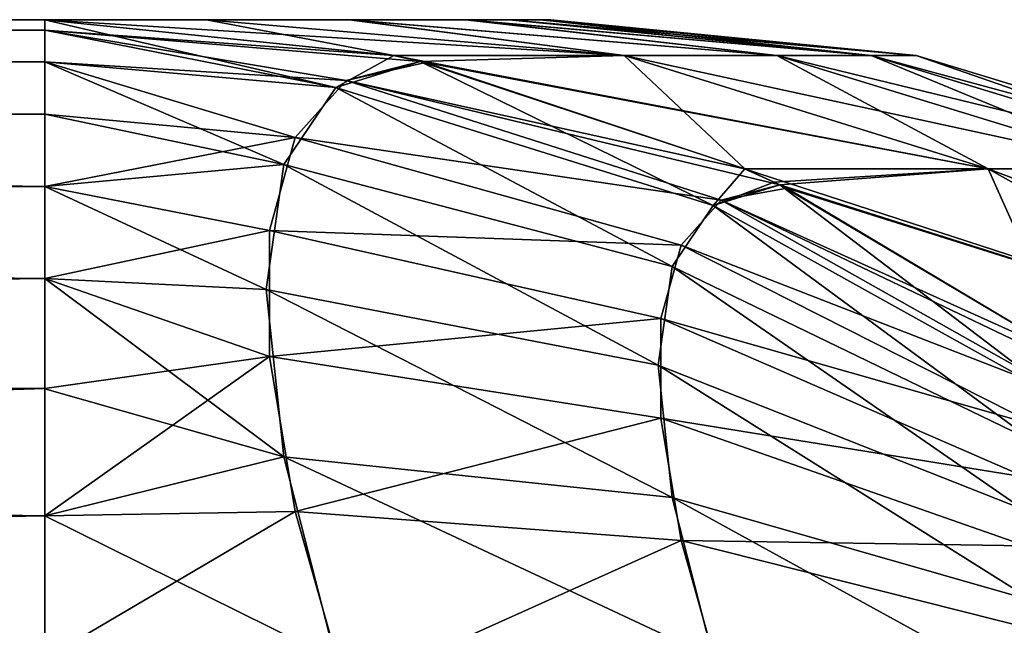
# Model space of a CAD drawing. Header units: millimetres. Extents: x -168 to 168, y -6 to 84.
# Tile 665 of 668: x 166.315 to 166.825, y 59.517 to 59.83. Entities that reach past the tile are written whole.
import ezdxf

# ---------------------------------------------------------------- set-up
doc = ezdxf.new("R2010")
doc.units = ezdxf.units.MM
doc.header["$LTSCALE"] = 65.185185
for name, color, linetype in [('670', 7, 'CONTINUOUS'), ('671', 7, 'CONTINUOUS'), ('672', 7, 'CONTINUOUS'), ('673', 7, 'CONTINUOUS'), ('674', 7, 'CONTINUOUS'), ('675', 7, 'CONTINUOUS'), ('772', 7, 'CONTINUOUS'), ('773', 7, 'CONTINUOUS'), ('774', 7, 'CONTINUOUS'), ('775', 7, 'CONTINUOUS'), ('776', 7, 'CONTINUOUS'), ('777', 7, 'CONTINUOUS')]:
    doc.layers.add(name, color=color, linetype=linetype)

msp = doc.modelspace()

# ---------------------------------------------------------------- linework, layer by layer
at = {"layer": '670', "linetype": 'CONTINUOUS'}
for points in [[(166.32814, 59.83013, 106.92265), (162, 59.80827, 107.13053), (166.32814, 59.82466, 107.02707), (166.32814, 59.83013, 106.92265)], [(162, 59.83013, 106.92265), (162, 59.80827, 107.13053), (166.32814, 59.83013, 106.92265), (162, 59.83013, 106.92265)], [(166.32814, 59.82466, 107.02707), (162, 59.80827, 107.13053), (166.32814, 59.8083, 107.13042), (166.32814, 59.82466, 107.02707)], [(166.32814, 59.8083, 107.13042), (162, 59.80827, 107.13053), (166.32814, 59.78122, 107.23154), (166.32814, 59.8083, 107.13042)], [(162, 59.80827, 107.13053), (162, 59.74365, 107.32943), (166.32814, 59.78122, 107.23154), (162, 59.80827, 107.13053)], [(166.32814, 59.78122, 107.23154), (162, 59.74365, 107.32943), (166.32814, 59.7437, 107.32932), (166.32814, 59.78122, 107.23154)], [(166.32814, 59.7437, 107.32932), (162, 59.74365, 107.32943), (166.32814, 59.69616, 107.42264), (166.32814, 59.7437, 107.32932)], [(162, 59.74365, 107.32943), (162, 59.63917, 107.51039), (166.32814, 59.69616, 107.42264), (162, 59.74365, 107.32943)], [(166.32814, 59.69616, 107.42264), (162, 59.63917, 107.51039), (166.32814, 59.63911, 107.51048), (166.32814, 59.69616, 107.42264)], [(162, 59.63917, 107.51039), (162, 59.49923, 107.66581), (166.32814, 59.63911, 107.51048), (162, 59.63917, 107.51039)], [(166.32814, 59.63911, 107.51048), (162, 59.49923, 107.66581), (166.32814, 59.57319, 107.59187), (166.32814, 59.63911, 107.51048)], [(166.32814, 59.57319, 107.59187), (162, 59.49923, 107.66581), (166.32814, 59.49916, 107.66588), (166.32814, 59.57319, 107.59187)]]:
    msp.add_3dface(points, dxfattribs=at)
at = {"layer": '671', "linetype": 'CONTINUOUS'}
for points in [[(162, 59.83013, 103.07735), (166.32814, 59.83013, 106.92265), (166.32814, 59.83013, 103.07735), (162, 59.83013, 103.07735)], [(162, 59.83013, 103.07735), (162, 59.83013, 106.92265), (166.32814, 59.83013, 106.92265), (162, 59.83013, 103.07735)], [(166.41199, 59.83013, 103.35549), (166.32814, 59.83013, 103.07735), (166.41194, 59.83013, 106.6447), (166.41199, 59.83013, 103.35549)], [(166.32814, 59.83013, 103.07735), (166.32814, 59.83013, 106.92265), (166.41194, 59.83013, 106.6447), (166.32814, 59.83013, 103.07735)], [(166.48586, 59.83013, 106.29641), (166.41199, 59.83013, 103.35549), (166.41194, 59.83013, 106.6447), (166.48586, 59.83013, 106.29641)], [(166.48652, 59.83013, 103.70736), (166.41199, 59.83013, 103.35549), (166.48586, 59.83013, 106.29641), (166.48652, 59.83013, 103.70736)], [(166.54603, 59.83013, 105.86472), (166.48652, 59.83013, 103.70736), (166.48586, 59.83013, 106.29641), (166.54603, 59.83013, 105.86472)], [(166.54722, 59.83013, 104.14657), (166.48652, 59.83013, 103.70736), (166.54603, 59.83013, 105.86472), (166.54722, 59.83013, 104.14657)], [(166.56868, 59.83013, 105.61189), (166.54722, 59.83013, 104.14657), (166.54603, 59.83013, 105.86472), (166.56868, 59.83013, 105.61189)], [(166.56989, 59.83013, 104.40497), (166.54722, 59.83013, 104.14657), (166.56868, 59.83013, 105.61189), (166.56989, 59.83013, 104.40497)], [(166.58436, 59.83013, 105.32679), (166.56989, 59.83013, 104.40497), (166.56868, 59.83013, 105.61189), (166.58436, 59.83013, 105.32679)], [(166.58517, 59.83013, 104.69587), (166.56989, 59.83013, 104.40497), (166.58436, 59.83013, 105.32679), (166.58517, 59.83013, 104.69587)], [(166.59028, 59.83013, 105.01253), (166.58517, 59.83013, 104.69587), (166.58436, 59.83013, 105.32679), (166.59028, 59.83013, 105.01253)]]:
    msp.add_3dface(points, dxfattribs=at)
at = {"layer": '672', "linetype": 'CONTINUOUS'}
for points in [[(166.41194, 59.83013, 106.6447), (166.32814, 59.83013, 106.92265), (166.6283, 59.81153, 106.56473), (166.41194, 59.83013, 106.6447)], [(166.32814, 59.83013, 106.92265), (166.50882, 59.81153, 106.98756), (166.6283, 59.81153, 106.56473), (166.32814, 59.83013, 106.92265)], [(166.32814, 59.83013, 103.07735), (166.41199, 59.83013, 103.35549), (166.50889, 59.81151, 103.01241), (166.32814, 59.83013, 103.07735)], [(166.48586, 59.83013, 106.29641), (166.41194, 59.83013, 106.6447), (166.6283, 59.81153, 106.56473), (166.48586, 59.83013, 106.29641)], [(166.41199, 59.83013, 103.35549), (166.48652, 59.83013, 103.70736), (166.6283, 59.81153, 103.43527), (166.41199, 59.83013, 103.35549)], [(166.41199, 59.83013, 103.35549), (166.6283, 59.81153, 103.43527), (166.50889, 59.81151, 103.01241), (166.41199, 59.83013, 103.35549)], [(166.54603, 59.83013, 105.86472), (166.48586, 59.83013, 106.29641), (166.70739, 59.81153, 106.12429), (166.54603, 59.83013, 105.86472)], [(166.48586, 59.83013, 106.29641), (166.6283, 59.81153, 106.56473), (166.70739, 59.81153, 106.12429), (166.48586, 59.83013, 106.29641)], [(166.48652, 59.83013, 103.70736), (166.70739, 59.81153, 103.87572), (166.6283, 59.81153, 103.43527), (166.48652, 59.83013, 103.70736)], [(166.48652, 59.83013, 103.70736), (166.54722, 59.83013, 104.14657), (166.70739, 59.81153, 103.87572), (166.48652, 59.83013, 103.70736)], [(166.56868, 59.83013, 105.61189), (166.54603, 59.83013, 105.86472), (166.75621, 59.81153, 105.6767), (166.56868, 59.83013, 105.61189)], [(166.54603, 59.83013, 105.86472), (166.70739, 59.81153, 106.12429), (166.75621, 59.81153, 105.6767), (166.54603, 59.83013, 105.86472)], [(166.54722, 59.83013, 104.14657), (166.75621, 59.81153, 104.32331), (166.70739, 59.81153, 103.87572), (166.54722, 59.83013, 104.14657)], [(166.54722, 59.83013, 104.14657), (166.56989, 59.83013, 104.40497), (166.75621, 59.81153, 104.32331), (166.54722, 59.83013, 104.14657)], [(166.58436, 59.83013, 105.32679), (166.56868, 59.83013, 105.61189), (166.7796, 59.81153, 105.22589), (166.58436, 59.83013, 105.32679)], [(166.56868, 59.83013, 105.61189), (166.75621, 59.81153, 105.6767), (166.7796, 59.81153, 105.22589), (166.56868, 59.83013, 105.61189)], [(166.56989, 59.83013, 104.40497), (166.58517, 59.83013, 104.69587), (166.75621, 59.81153, 104.32331), (166.56989, 59.83013, 104.40497)], [(166.59028, 59.83013, 105.01253), (166.58436, 59.83013, 105.32679), (166.7796, 59.81153, 105.22589), (166.59028, 59.83013, 105.01253)], [(166.58517, 59.83013, 104.69587), (166.59028, 59.83013, 105.01253), (166.7796, 59.81153, 104.77413), (166.58517, 59.83013, 104.69587)], [(166.58517, 59.83013, 104.69587), (166.7796, 59.81153, 104.77413), (166.75621, 59.81153, 104.32331), (166.58517, 59.83013, 104.69587)], [(166.59028, 59.83013, 105.01253), (166.7796, 59.81153, 105.22589), (166.7796, 59.81153, 104.77413), (166.59028, 59.83013, 105.01253)], [(166.52268, 59.80853, 106.99254), (166.81688, 59.75297, 106.6068), (166.50882, 59.81153, 106.98756), (166.52268, 59.80853, 106.99254)], [(166.50882, 59.81153, 106.98756), (166.81688, 59.75297, 106.6068), (166.6283, 59.81153, 106.56473), (166.50882, 59.81153, 106.98756)], [(166.50889, 59.81151, 103.01241), (166.6283, 59.81153, 103.43527), (166.52267, 59.80853, 103.00746), (166.50889, 59.81151, 103.01241)], [(166.6283, 59.81153, 103.43527), (166.69073, 59.75293, 102.94708), (166.52267, 59.80853, 103.00746), (166.6283, 59.81153, 103.43527)], [(166.81688, 59.75297, 103.39321), (166.69073, 59.75293, 102.94708), (166.6283, 59.81153, 103.43527), (166.81688, 59.75297, 103.39321)], [(166.70739, 59.81153, 103.87572), (166.81688, 59.75297, 103.39321), (166.6283, 59.81153, 103.43527), (166.70739, 59.81153, 103.87572)], [(166.81688, 59.75297, 106.6068), (166.8987, 59.75297, 106.15131), (166.6283, 59.81153, 106.56473), (166.81688, 59.75297, 106.6068)], [(166.6283, 59.81153, 106.56473), (166.8987, 59.75297, 106.15131), (166.70739, 59.81153, 106.12429), (166.6283, 59.81153, 106.56473)], [(166.89871, 59.75297, 103.8487), (166.81688, 59.75297, 103.39321), (166.70739, 59.81153, 103.87572), (166.89871, 59.75297, 103.8487)], [(166.75621, 59.81153, 104.32331), (166.89871, 59.75297, 103.8487), (166.70739, 59.81153, 103.87572), (166.75621, 59.81153, 104.32331)], [(166.8987, 59.75297, 106.15131), (166.94882, 59.75297, 105.69194), (166.70739, 59.81153, 106.12429), (166.8987, 59.75297, 106.15131)], [(166.70739, 59.81153, 106.12429), (166.94882, 59.75297, 105.69194), (166.75621, 59.81153, 105.6767), (166.70739, 59.81153, 106.12429)], [(166.94882, 59.75297, 104.30808), (166.89871, 59.75297, 103.8487), (166.75621, 59.81153, 104.32331), (166.94882, 59.75297, 104.30808)], [(166.7796, 59.81153, 104.77413), (166.94882, 59.75297, 104.30808), (166.75621, 59.81153, 104.32331), (166.7796, 59.81153, 104.77413)], [(166.94882, 59.75297, 105.69194), (166.97275, 59.75297, 105.23082), (166.75621, 59.81153, 105.6767), (166.94882, 59.75297, 105.69194)], [(166.75621, 59.81153, 105.6767), (166.97275, 59.75297, 105.23082), (166.7796, 59.81153, 105.22589), (166.75621, 59.81153, 105.6767)], [(166.7796, 59.81153, 105.22589), (166.97275, 59.75297, 104.76919), (166.7796, 59.81153, 104.77413), (166.7796, 59.81153, 105.22589)], [(166.97275, 59.75297, 105.23082), (166.97275, 59.75297, 104.76919), (166.7796, 59.81153, 105.22589), (166.97275, 59.75297, 105.23082)], [(166.97275, 59.75297, 104.76919), (166.94882, 59.75297, 104.30808), (166.7796, 59.81153, 104.77413), (166.97275, 59.75297, 104.76919)], [(166.52544, 59.8079, 106.99353), (166.81688, 59.75297, 106.6068), (166.52268, 59.80853, 106.99254), (166.52544, 59.8079, 106.99353)], [(166.69069, 59.75294, 107.0529), (166.81688, 59.75297, 106.6068), (166.52544, 59.8079, 106.99353), (166.69069, 59.75294, 107.0529)], [(166.69069, 59.75294, 107.0529), (166.99362, 59.65435, 106.64622), (166.81688, 59.75297, 106.6068), (166.69069, 59.75294, 107.0529)], [(166.70898, 59.74459, 107.05948), (166.99362, 59.65435, 106.64622), (166.69069, 59.75294, 107.0529), (166.70898, 59.74459, 107.05948)], [(166.69073, 59.75293, 102.94708), (166.81688, 59.75297, 103.39321), (166.70601, 59.74598, 102.94159), (166.69073, 59.75293, 102.94708)], [(166.70601, 59.74598, 102.94159), (166.81688, 59.75297, 103.39321), (166.70896, 59.7446, 102.94053), (166.70601, 59.74598, 102.94159)], [(166.81688, 59.75297, 103.39321), (166.861, 59.65439, 102.88591), (166.70896, 59.7446, 102.94053), (166.81688, 59.75297, 103.39321)], [(166.99362, 59.65435, 103.35379), (166.861, 59.65439, 102.88591), (166.81688, 59.75297, 103.39321), (166.99362, 59.65435, 103.35379)], [(166.89871, 59.75297, 103.8487), (166.99362, 59.65435, 103.35379), (166.81688, 59.75297, 103.39321), (166.89871, 59.75297, 103.8487)], [(166.99362, 59.65435, 106.64622), (167.07801, 59.65435, 106.17663), (166.81688, 59.75297, 106.6068), (166.99362, 59.65435, 106.64622)], [(166.81688, 59.75297, 106.6068), (167.07801, 59.65435, 106.17663), (166.8987, 59.75297, 106.15131), (166.81688, 59.75297, 106.6068)], [(166.71257, 59.74289, 107.06077), (166.99362, 59.65435, 106.64622), (166.70898, 59.74459, 107.05948), (166.71257, 59.74289, 107.06077)], [(166.86112, 59.6543, 107.11413), (166.99362, 59.65435, 106.64622), (166.71257, 59.74289, 107.06077), (166.86112, 59.6543, 107.11413)]]:
    msp.add_3dface(points, dxfattribs=at)
at = {"layer": '673', "linetype": 'CONTINUOUS'}
for points in [[(166.32814, 59.83013, 106.92265), (166.32814, 59.82466, 107.02707), (166.50882, 59.81153, 106.98756), (166.32814, 59.83013, 106.92265)], [(166.52268, 59.80853, 106.99254), (166.32814, 59.82466, 107.02707), (166.4842, 59.7986, 107.11681), (166.52268, 59.80853, 106.99254)], [(166.32814, 59.82466, 107.02707), (166.52268, 59.80853, 106.99254), (166.50882, 59.81153, 106.98756), (166.32814, 59.82466, 107.02707)], [(166.32814, 59.82466, 107.02707), (166.32814, 59.8083, 107.13042), (166.4842, 59.7986, 107.11681), (166.32814, 59.82466, 107.02707)], [(166.4842, 59.7986, 107.11681), (166.32814, 59.8083, 107.13042), (166.45787, 59.76913, 107.24115), (166.4842, 59.7986, 107.11681)], [(166.32814, 59.8083, 107.13042), (166.32814, 59.78122, 107.23154), (166.45787, 59.76913, 107.24115), (166.32814, 59.8083, 107.13042)], [(166.52544, 59.8079, 106.99353), (166.52268, 59.80853, 106.99254), (166.4842, 59.7986, 107.11681), (166.52544, 59.8079, 106.99353)], [(166.69069, 59.75294, 107.0529), (166.52544, 59.8079, 106.99353), (166.4842, 59.7986, 107.11681), (166.69069, 59.75294, 107.0529)], [(166.4842, 59.7986, 107.11681), (166.45787, 59.76913, 107.24115), (166.67857, 59.73675, 107.15767), (166.4842, 59.7986, 107.11681)], [(166.70898, 59.74459, 107.05948), (166.69069, 59.75294, 107.0529), (166.4842, 59.7986, 107.11681), (166.70898, 59.74459, 107.05948)], [(166.70898, 59.74459, 107.05948), (166.4842, 59.7986, 107.11681), (166.67857, 59.73675, 107.15767), (166.70898, 59.74459, 107.05948)], [(166.32814, 59.78122, 107.23154), (166.32814, 59.7437, 107.32932), (166.45787, 59.76913, 107.24115), (166.32814, 59.78122, 107.23154)], [(166.45787, 59.76913, 107.24115), (166.32814, 59.7437, 107.32932), (166.44449, 59.72103, 107.36169), (166.45787, 59.76913, 107.24115)], [(166.45787, 59.76913, 107.24115), (166.44449, 59.72103, 107.36169), (166.65777, 59.71346, 107.25592), (166.45787, 59.76913, 107.24115)], [(166.45787, 59.76913, 107.24115), (166.65777, 59.71346, 107.25592), (166.67857, 59.73675, 107.15767), (166.45787, 59.76913, 107.24115)], [(166.32814, 59.7437, 107.32932), (166.32814, 59.69616, 107.42264), (166.44449, 59.72103, 107.36169), (166.32814, 59.7437, 107.32932)], [(166.71257, 59.74289, 107.06077), (166.70898, 59.74459, 107.05948), (166.67857, 59.73675, 107.15767), (166.71257, 59.74289, 107.06077)], [(166.86112, 59.6543, 107.11413), (166.71257, 59.74289, 107.06077), (166.67857, 59.73675, 107.15767), (166.86112, 59.6543, 107.11413)], [(166.65777, 59.71346, 107.25592), (166.85778, 59.63565, 107.18836), (166.67857, 59.73675, 107.15767), (166.65777, 59.71346, 107.25592)], [(166.87881, 59.64106, 107.12049), (166.86112, 59.6543, 107.11413), (166.67857, 59.73675, 107.15767), (166.87881, 59.64106, 107.12049)], [(166.85778, 59.63565, 107.18836), (166.87881, 59.64106, 107.12049), (166.67857, 59.73675, 107.15767), (166.85778, 59.63565, 107.18836)], [(166.44449, 59.72103, 107.36169), (166.32814, 59.69616, 107.42264), (166.44449, 59.6558, 107.47468), (166.44449, 59.72103, 107.36169)], [(166.44449, 59.72103, 107.36169), (166.6472, 59.67545, 107.35117), (166.65777, 59.71346, 107.25592), (166.44449, 59.72103, 107.36169)], [(166.44449, 59.72103, 107.36169), (166.44449, 59.6558, 107.47468), (166.6472, 59.67545, 107.35117), (166.44449, 59.72103, 107.36169)], [(166.6472, 59.67545, 107.35117), (166.8434, 59.61956, 107.25628), (166.65777, 59.71346, 107.25592), (166.6472, 59.67545, 107.35117)], [(166.8434, 59.61956, 107.25628), (166.85778, 59.63565, 107.18836), (166.65777, 59.71346, 107.25592), (166.8434, 59.61956, 107.25628)], [(166.32814, 59.69616, 107.42264), (166.32814, 59.63911, 107.51048), (166.44449, 59.6558, 107.47468), (166.32814, 59.69616, 107.42264)], [(166.44449, 59.6558, 107.47468), (166.6472, 59.6239, 107.44046), (166.6472, 59.67545, 107.35117), (166.44449, 59.6558, 107.47468)], [(166.6472, 59.6239, 107.44046), (166.8361, 59.59328, 107.32211), (166.6472, 59.67545, 107.35117), (166.6472, 59.6239, 107.44046)], [(166.8361, 59.59328, 107.32211), (166.8434, 59.61956, 107.25628), (166.6472, 59.67545, 107.35117), (166.8361, 59.59328, 107.32211)], [(166.44449, 59.6558, 107.47468), (166.32814, 59.57319, 107.59187), (166.45787, 59.57546, 107.5766), (166.44449, 59.6558, 107.47468)], [(166.32814, 59.63911, 107.51048), (166.32814, 59.57319, 107.59187), (166.44449, 59.6558, 107.47468), (166.32814, 59.63911, 107.51048)], [(166.44449, 59.6558, 107.47468), (166.45787, 59.57546, 107.5766), (166.6472, 59.6239, 107.44046), (166.44449, 59.6558, 107.47468)], [(166.45787, 59.57546, 107.5766), (166.65777, 59.56042, 107.521), (166.6472, 59.6239, 107.44046), (166.45787, 59.57546, 107.5766)], [(166.65777, 59.56042, 107.521), (166.8361, 59.55765, 107.38383), (166.6472, 59.6239, 107.44046), (166.65777, 59.56042, 107.521)], [(166.8361, 59.55765, 107.38383), (166.8361, 59.59328, 107.32211), (166.6472, 59.6239, 107.44046), (166.8361, 59.55765, 107.38383)], [(166.45787, 59.57546, 107.5766), (166.32814, 59.49916, 107.66588), (166.4842, 59.48251, 107.6643), (166.45787, 59.57546, 107.5766)], [(166.32814, 59.57319, 107.59187), (166.32814, 59.49916, 107.66588), (166.45787, 59.57546, 107.5766), (166.32814, 59.57319, 107.59187)], [(166.45787, 59.57546, 107.5766), (166.4842, 59.48251, 107.6643), (166.65777, 59.56042, 107.521), (166.45787, 59.57546, 107.5766)], [(166.4842, 59.48251, 107.6643), (166.67857, 59.48697, 107.5903), (166.65777, 59.56042, 107.521), (166.4842, 59.48251, 107.6643)], [(166.67857, 59.48697, 107.5903), (166.8434, 59.51377, 107.4395), (166.65777, 59.56042, 107.521), (166.67857, 59.48697, 107.5903)], [(166.8434, 59.51377, 107.4395), (166.8361, 59.55765, 107.38383), (166.65777, 59.56042, 107.521), (166.8434, 59.51377, 107.4395)]]:
    msp.add_3dface(points, dxfattribs=at)
at = {"layer": '674', "linetype": 'CONTINUOUS'}
for points in [[(166.32814, 59.83013, 103.07735), (166.50889, 59.81151, 103.01241), (166.47894, 59.79503, 102.86237), (166.32814, 59.83013, 103.07735)], [(166.32814, 59.82466, 102.97292), (166.32814, 59.83013, 103.07735), (166.47894, 59.79503, 102.86237), (166.32814, 59.82466, 102.97292)], [(166.32814, 59.8083, 102.86957), (166.32814, 59.82466, 102.97292), (166.47894, 59.79503, 102.86237), (166.32814, 59.8083, 102.86957)], [(166.50889, 59.81151, 103.01241), (166.52267, 59.80853, 103.00746), (166.47894, 59.79503, 102.86237), (166.50889, 59.81151, 103.01241)], [(166.32814, 59.78122, 102.76844), (166.32814, 59.8083, 102.86957), (166.45194, 59.75511, 102.71806), (166.32814, 59.78122, 102.76844)], [(166.45194, 59.75511, 102.71806), (166.32814, 59.8083, 102.86957), (166.47894, 59.79503, 102.86237), (166.45194, 59.75511, 102.71806)], [(166.47894, 59.79503, 102.86237), (166.52267, 59.80853, 103.00746), (166.67442, 59.73392, 102.82587), (166.47894, 59.79503, 102.86237)], [(166.52267, 59.80853, 103.00746), (166.69073, 59.75293, 102.94708), (166.67442, 59.73392, 102.82587), (166.52267, 59.80853, 103.00746)], [(166.45194, 59.75511, 102.71806), (166.47894, 59.79503, 102.86237), (166.65308, 59.70237, 102.71184), (166.45194, 59.75511, 102.71806)], [(166.47894, 59.79503, 102.86237), (166.67442, 59.73392, 102.82587), (166.65308, 59.70237, 102.71184), (166.47894, 59.79503, 102.86237)], [(166.32814, 59.7437, 102.67067), (166.32814, 59.78122, 102.76844), (166.45194, 59.75511, 102.71806), (166.32814, 59.7437, 102.67067)], [(166.44281, 59.69044, 102.58065), (166.32814, 59.7437, 102.67067), (166.45194, 59.75511, 102.71806), (166.44281, 59.69044, 102.58065)], [(166.44281, 59.69044, 102.58065), (166.45194, 59.75511, 102.71806), (166.64587, 59.65128, 102.60326), (166.44281, 59.69044, 102.58065)], [(166.45194, 59.75511, 102.71806), (166.65308, 59.70237, 102.71184), (166.64587, 59.65128, 102.60326), (166.45194, 59.75511, 102.71806)], [(166.69073, 59.75293, 102.94708), (166.70601, 59.74598, 102.94159), (166.67442, 59.73392, 102.82587), (166.69073, 59.75293, 102.94708)], [(166.32814, 59.69615, 102.57734), (166.32814, 59.7437, 102.67067), (166.44281, 59.69044, 102.58065), (166.32814, 59.69615, 102.57734)], [(166.70601, 59.74598, 102.94159), (166.70896, 59.7446, 102.94053), (166.67442, 59.73392, 102.82587), (166.70601, 59.74598, 102.94159)], [(166.70896, 59.7446, 102.94053), (166.85491, 59.6337, 102.80026), (166.67442, 59.73392, 102.82587), (166.70896, 59.7446, 102.94053)], [(166.70896, 59.7446, 102.94053), (166.861, 59.65439, 102.88591), (166.85491, 59.6337, 102.80026), (166.70896, 59.7446, 102.94053)], [(166.67442, 59.73392, 102.82587), (166.84017, 59.61189, 102.72144), (166.65308, 59.70237, 102.71184), (166.67442, 59.73392, 102.82587)], [(166.85491, 59.6337, 102.80026), (166.84017, 59.61189, 102.72144), (166.67442, 59.73392, 102.82587), (166.85491, 59.6337, 102.80026)], [(166.65308, 59.70237, 102.71184), (166.83518, 59.57657, 102.64639), (166.64587, 59.65128, 102.60326), (166.65308, 59.70237, 102.71184)], [(166.84017, 59.61189, 102.72144), (166.83518, 59.57657, 102.64639), (166.65308, 59.70237, 102.71184), (166.84017, 59.61189, 102.72144)], [(166.32814, 59.6391, 102.4895), (166.32814, 59.69615, 102.57734), (166.45194, 59.60377, 102.45594), (166.32814, 59.6391, 102.4895)], [(166.45194, 59.60377, 102.45594), (166.32814, 59.69615, 102.57734), (166.44281, 59.69044, 102.58065), (166.45194, 59.60377, 102.45594)], [(166.45194, 59.60377, 102.45594), (166.44281, 59.69044, 102.58065), (166.65308, 59.58279, 102.50471), (166.45194, 59.60377, 102.45594)], [(166.44281, 59.69044, 102.58065), (166.64587, 59.65128, 102.60326), (166.65308, 59.58279, 102.50471), (166.44281, 59.69044, 102.58065)], [(166.64587, 59.65128, 102.60326), (166.84017, 59.52923, 102.57827), (166.65308, 59.58279, 102.50471), (166.64587, 59.65128, 102.60326)], [(166.83518, 59.57657, 102.64639), (166.84017, 59.52923, 102.57827), (166.64587, 59.65128, 102.60326), (166.83518, 59.57657, 102.64639)], [(166.32814, 59.57318, 102.40812), (166.32814, 59.6391, 102.4895), (166.45194, 59.60377, 102.45594), (166.32814, 59.57318, 102.40812)], [(166.47894, 59.49876, 102.34921), (166.32814, 59.57318, 102.40812), (166.45194, 59.60377, 102.45594), (166.47894, 59.49876, 102.34921)], [(166.47894, 59.49876, 102.34921), (166.45194, 59.60377, 102.45594), (166.67442, 59.49981, 102.42038), (166.47894, 59.49876, 102.34921)], [(166.45194, 59.60377, 102.45594), (166.65308, 59.58279, 102.50471), (166.67442, 59.49981, 102.42038), (166.45194, 59.60377, 102.45594)], [(166.65308, 59.58279, 102.50471), (166.85491, 59.47188, 102.51998), (166.67442, 59.49981, 102.42038), (166.65308, 59.58279, 102.50471)], [(166.84017, 59.52923, 102.57827), (166.85491, 59.47188, 102.51998), (166.65308, 59.58279, 102.50471), (166.84017, 59.52923, 102.57827)], [(166.32814, 59.49915, 102.33411), (166.32814, 59.57318, 102.40812), (166.47894, 59.49876, 102.34921), (166.32814, 59.49915, 102.33411)]]:
    msp.add_3dface(points, dxfattribs=at)
at = {"layer": '675', "linetype": 'CONTINUOUS'}
for points in [[(162, 59.80827, 102.86947), (162, 59.83013, 103.07735), (166.32814, 59.8083, 102.86957), (162, 59.80827, 102.86947)], [(162, 59.83013, 103.07735), (166.32814, 59.82466, 102.97292), (166.32814, 59.8083, 102.86957), (162, 59.83013, 103.07735)], [(162, 59.83013, 103.07735), (166.32814, 59.83013, 103.07735), (166.32814, 59.82466, 102.97292), (162, 59.83013, 103.07735)], [(162, 59.80827, 102.86947), (166.32814, 59.8083, 102.86957), (166.32814, 59.78122, 102.76844), (162, 59.80827, 102.86947)], [(162, 59.80827, 102.86947), (166.32814, 59.78122, 102.76844), (166.32814, 59.7437, 102.67067), (162, 59.80827, 102.86947)], [(162, 59.74365, 102.67057), (162, 59.80827, 102.86947), (166.32814, 59.7437, 102.67067), (162, 59.74365, 102.67057)], [(162, 59.74365, 102.67057), (166.32814, 59.7437, 102.67067), (166.32814, 59.69615, 102.57734), (162, 59.74365, 102.67057)], [(162, 59.63917, 102.48961), (162, 59.74365, 102.67057), (166.32814, 59.69615, 102.57734), (162, 59.63917, 102.48961)], [(162, 59.63917, 102.48961), (166.32814, 59.69615, 102.57734), (166.32814, 59.6391, 102.4895), (162, 59.63917, 102.48961)], [(162, 59.49923, 102.33419), (162, 59.63917, 102.48961), (166.32814, 59.57318, 102.40812), (162, 59.49923, 102.33419)], [(162, 59.63917, 102.48961), (166.32814, 59.6391, 102.4895), (166.32814, 59.57318, 102.40812), (162, 59.63917, 102.48961)], [(162, 59.49923, 102.33419), (166.32814, 59.57318, 102.40812), (166.32814, 59.49915, 102.33411), (162, 59.49923, 102.33419)]]:
    msp.add_3dface(points, dxfattribs=at)
at = {"layer": '772', "linetype": 'CONTINUOUS'}
for points in [[(166.32814, 59.83013, -103.07735), (162, 59.80827, -102.86947), (166.32814, 59.82466, -102.97293), (166.32814, 59.83013, -103.07735)], [(162, 59.83013, -103.07735), (162, 59.80827, -102.86947), (166.32814, 59.83013, -103.07735), (162, 59.83013, -103.07735)], [(166.32814, 59.82466, -102.97293), (162, 59.80827, -102.86947), (166.32814, 59.8083, -102.86958), (166.32814, 59.82466, -102.97293)], [(166.32814, 59.8083, -102.86958), (162, 59.80827, -102.86947), (166.32814, 59.78122, -102.76846), (166.32814, 59.8083, -102.86958)], [(162, 59.80827, -102.86947), (162, 59.74365, -102.67057), (166.32814, 59.78122, -102.76846), (162, 59.80827, -102.86947)], [(166.32814, 59.78122, -102.76846), (162, 59.74365, -102.67057), (166.32814, 59.7437, -102.67068), (166.32814, 59.78122, -102.76846)], [(166.32814, 59.7437, -102.67068), (162, 59.74365, -102.67057), (166.32814, 59.69616, -102.57736), (166.32814, 59.7437, -102.67068)], [(162, 59.74365, -102.67057), (162, 59.63917, -102.48961), (166.32814, 59.69616, -102.57736), (162, 59.74365, -102.67057)], [(166.32814, 59.69616, -102.57736), (162, 59.63917, -102.48961), (166.32814, 59.63911, -102.48952), (166.32814, 59.69616, -102.57736)], [(162, 59.63917, -102.48961), (162, 59.49923, -102.33419), (166.32814, 59.63911, -102.48952), (162, 59.63917, -102.48961)], [(166.32814, 59.63911, -102.48952), (162, 59.49923, -102.33419), (166.32814, 59.57319, -102.40813), (166.32814, 59.63911, -102.48952)], [(166.32814, 59.57319, -102.40813), (162, 59.49923, -102.33419), (166.32814, 59.49916, -102.33412), (166.32814, 59.57319, -102.40813)]]:
    msp.add_3dface(points, dxfattribs=at)
at = {"layer": '773', "linetype": 'CONTINUOUS'}
for points in [[(162, 59.83013, -106.92265), (166.32814, 59.83013, -103.07735), (166.32814, 59.83013, -106.92265), (162, 59.83013, -106.92265)], [(162, 59.83013, -106.92265), (162, 59.83013, -103.07735), (166.32814, 59.83013, -103.07735), (162, 59.83013, -106.92265)], [(166.41199, 59.83013, -106.64451), (166.32814, 59.83013, -106.92265), (166.41194, 59.83013, -103.3553), (166.41199, 59.83013, -106.64451)], [(166.32814, 59.83013, -106.92265), (166.32814, 59.83013, -103.07735), (166.41194, 59.83013, -103.3553), (166.32814, 59.83013, -106.92265)], [(166.48586, 59.83013, -103.70359), (166.41199, 59.83013, -106.64451), (166.41194, 59.83013, -103.3553), (166.48586, 59.83013, -103.70359)], [(166.48652, 59.83013, -106.29264), (166.41199, 59.83013, -106.64451), (166.48586, 59.83013, -103.70359), (166.48652, 59.83013, -106.29264)], [(166.54603, 59.83013, -104.13528), (166.48652, 59.83013, -106.29264), (166.48586, 59.83013, -103.70359), (166.54603, 59.83013, -104.13528)], [(166.54722, 59.83013, -105.85343), (166.48652, 59.83013, -106.29264), (166.54603, 59.83013, -104.13528), (166.54722, 59.83013, -105.85343)], [(166.56868, 59.83013, -104.38811), (166.54722, 59.83013, -105.85343), (166.54603, 59.83013, -104.13528), (166.56868, 59.83013, -104.38811)], [(166.56989, 59.83013, -105.59503), (166.54722, 59.83013, -105.85343), (166.56868, 59.83013, -104.38811), (166.56989, 59.83013, -105.59503)], [(166.58436, 59.83013, -104.67321), (166.56989, 59.83013, -105.59503), (166.56868, 59.83013, -104.38811), (166.58436, 59.83013, -104.67321)], [(166.58517, 59.83013, -105.30413), (166.56989, 59.83013, -105.59503), (166.58436, 59.83013, -104.67321), (166.58517, 59.83013, -105.30413)], [(166.59028, 59.83013, -104.98747), (166.58517, 59.83013, -105.30413), (166.58436, 59.83013, -104.67321), (166.59028, 59.83013, -104.98747)]]:
    msp.add_3dface(points, dxfattribs=at)
at = {"layer": '774', "linetype": 'CONTINUOUS'}
for points in [[(166.41194, 59.83013, -103.3553), (166.32814, 59.83013, -103.07735), (166.6283, 59.81153, -103.43527), (166.41194, 59.83013, -103.3553)], [(166.32814, 59.83013, -103.07735), (166.50882, 59.81153, -103.01244), (166.6283, 59.81153, -103.43527), (166.32814, 59.83013, -103.07735)], [(166.32814, 59.83013, -106.92265), (166.41199, 59.83013, -106.64451), (166.50889, 59.81151, -106.98759), (166.32814, 59.83013, -106.92265)], [(166.48586, 59.83013, -103.70359), (166.41194, 59.83013, -103.3553), (166.6283, 59.81153, -103.43527), (166.48586, 59.83013, -103.70359)], [(166.41199, 59.83013, -106.64451), (166.48652, 59.83013, -106.29264), (166.6283, 59.81153, -106.56473), (166.41199, 59.83013, -106.64451)], [(166.41199, 59.83013, -106.64451), (166.6283, 59.81153, -106.56473), (166.50889, 59.81151, -106.98759), (166.41199, 59.83013, -106.64451)], [(166.54603, 59.83013, -104.13528), (166.48586, 59.83013, -103.70359), (166.70739, 59.81153, -103.87571), (166.54603, 59.83013, -104.13528)], [(166.48586, 59.83013, -103.70359), (166.6283, 59.81153, -103.43527), (166.70739, 59.81153, -103.87571), (166.48586, 59.83013, -103.70359)], [(166.48652, 59.83013, -106.29264), (166.70739, 59.81153, -106.12428), (166.6283, 59.81153, -106.56473), (166.48652, 59.83013, -106.29264)], [(166.48652, 59.83013, -106.29264), (166.54722, 59.83013, -105.85343), (166.70739, 59.81153, -106.12428), (166.48652, 59.83013, -106.29264)], [(166.56868, 59.83013, -104.38811), (166.54603, 59.83013, -104.13528), (166.75621, 59.81153, -104.3233), (166.56868, 59.83013, -104.38811)], [(166.54603, 59.83013, -104.13528), (166.70739, 59.81153, -103.87571), (166.75621, 59.81153, -104.3233), (166.54603, 59.83013, -104.13528)], [(166.54722, 59.83013, -105.85343), (166.75621, 59.81153, -105.67669), (166.70739, 59.81153, -106.12428), (166.54722, 59.83013, -105.85343)], [(166.54722, 59.83013, -105.85343), (166.56989, 59.83013, -105.59503), (166.75621, 59.81153, -105.67669), (166.54722, 59.83013, -105.85343)], [(166.58436, 59.83013, -104.67321), (166.56868, 59.83013, -104.38811), (166.7796, 59.81153, -104.77411), (166.58436, 59.83013, -104.67321)], [(166.56868, 59.83013, -104.38811), (166.75621, 59.81153, -104.3233), (166.7796, 59.81153, -104.77411), (166.56868, 59.83013, -104.38811)], [(166.56989, 59.83013, -105.59503), (166.58517, 59.83013, -105.30413), (166.75621, 59.81153, -105.67669), (166.56989, 59.83013, -105.59503)], [(166.59028, 59.83013, -104.98747), (166.58436, 59.83013, -104.67321), (166.7796, 59.81153, -104.77411), (166.59028, 59.83013, -104.98747)], [(166.58517, 59.83013, -105.30413), (166.59028, 59.83013, -104.98747), (166.7796, 59.81153, -105.22587), (166.58517, 59.83013, -105.30413)], [(166.58517, 59.83013, -105.30413), (166.7796, 59.81153, -105.22587), (166.75621, 59.81153, -105.67669), (166.58517, 59.83013, -105.30413)], [(166.59028, 59.83013, -104.98747), (166.7796, 59.81153, -104.77411), (166.7796, 59.81153, -105.22587), (166.59028, 59.83013, -104.98747)], [(166.52268, 59.80853, -103.00746), (166.81688, 59.75297, -103.3932), (166.50882, 59.81153, -103.01244), (166.52268, 59.80853, -103.00746)], [(166.50882, 59.81153, -103.01244), (166.81688, 59.75297, -103.3932), (166.6283, 59.81153, -103.43527), (166.50882, 59.81153, -103.01244)], [(166.50889, 59.81151, -106.98759), (166.6283, 59.81153, -106.56473), (166.52267, 59.80853, -106.99254), (166.50889, 59.81151, -106.98759)], [(166.6283, 59.81153, -106.56473), (166.69073, 59.75293, -107.05292), (166.52267, 59.80853, -106.99254), (166.6283, 59.81153, -106.56473)], [(166.81688, 59.75297, -106.60679), (166.69073, 59.75293, -107.05292), (166.6283, 59.81153, -106.56473), (166.81688, 59.75297, -106.60679)], [(166.70739, 59.81153, -106.12428), (166.81688, 59.75297, -106.60679), (166.6283, 59.81153, -106.56473), (166.70739, 59.81153, -106.12428)], [(166.81688, 59.75297, -103.3932), (166.8987, 59.75297, -103.84869), (166.6283, 59.81153, -103.43527), (166.81688, 59.75297, -103.3932)], [(166.6283, 59.81153, -103.43527), (166.8987, 59.75297, -103.84869), (166.70739, 59.81153, -103.87571), (166.6283, 59.81153, -103.43527)], [(166.89871, 59.75297, -106.1513), (166.81688, 59.75297, -106.60679), (166.70739, 59.81153, -106.12428), (166.89871, 59.75297, -106.1513)], [(166.75621, 59.81153, -105.67669), (166.89871, 59.75297, -106.1513), (166.70739, 59.81153, -106.12428), (166.75621, 59.81153, -105.67669)], [(166.8987, 59.75297, -103.84869), (166.94882, 59.75297, -104.30806), (166.70739, 59.81153, -103.87571), (166.8987, 59.75297, -103.84869)], [(166.70739, 59.81153, -103.87571), (166.94882, 59.75297, -104.30806), (166.75621, 59.81153, -104.3233), (166.70739, 59.81153, -103.87571)], [(166.94882, 59.75297, -105.69192), (166.89871, 59.75297, -106.1513), (166.75621, 59.81153, -105.67669), (166.94882, 59.75297, -105.69192)], [(166.7796, 59.81153, -105.22587), (166.94882, 59.75297, -105.69192), (166.75621, 59.81153, -105.67669), (166.7796, 59.81153, -105.22587)], [(166.94882, 59.75297, -104.30806), (166.97275, 59.75297, -104.76918), (166.75621, 59.81153, -104.3233), (166.94882, 59.75297, -104.30806)], [(166.75621, 59.81153, -104.3233), (166.97275, 59.75297, -104.76918), (166.7796, 59.81153, -104.77411), (166.75621, 59.81153, -104.3233)], [(166.7796, 59.81153, -104.77411), (166.97275, 59.75297, -105.23081), (166.7796, 59.81153, -105.22587), (166.7796, 59.81153, -104.77411)], [(166.97275, 59.75297, -104.76918), (166.97275, 59.75297, -105.23081), (166.7796, 59.81153, -104.77411), (166.97275, 59.75297, -104.76918)], [(166.97275, 59.75297, -105.23081), (166.94882, 59.75297, -105.69192), (166.7796, 59.81153, -105.22587), (166.97275, 59.75297, -105.23081)], [(166.52544, 59.8079, -103.00647), (166.81688, 59.75297, -103.3932), (166.52268, 59.80853, -103.00746), (166.52544, 59.8079, -103.00647)], [(166.69069, 59.75294, -102.9471), (166.81688, 59.75297, -103.3932), (166.52544, 59.8079, -103.00647), (166.69069, 59.75294, -102.9471)], [(166.69069, 59.75294, -102.9471), (166.99362, 59.65435, -103.35378), (166.81688, 59.75297, -103.3932), (166.69069, 59.75294, -102.9471)], [(166.70898, 59.74459, -102.94052), (166.99362, 59.65435, -103.35378), (166.69069, 59.75294, -102.9471), (166.70898, 59.74459, -102.94052)], [(166.69073, 59.75293, -107.05292), (166.81688, 59.75297, -106.60679), (166.70601, 59.74598, -107.05841), (166.69073, 59.75293, -107.05292)], [(166.70601, 59.74598, -107.05841), (166.81688, 59.75297, -106.60679), (166.70896, 59.7446, -107.05947), (166.70601, 59.74598, -107.05841)], [(166.81688, 59.75297, -106.60679), (166.861, 59.65439, -107.11409), (166.70896, 59.7446, -107.05947), (166.81688, 59.75297, -106.60679)], [(166.99362, 59.65435, -106.64621), (166.861, 59.65439, -107.11409), (166.81688, 59.75297, -106.60679), (166.99362, 59.65435, -106.64621)], [(166.89871, 59.75297, -106.1513), (166.99362, 59.65435, -106.64621), (166.81688, 59.75297, -106.60679), (166.89871, 59.75297, -106.1513)], [(166.99362, 59.65435, -103.35378), (167.07801, 59.65435, -103.82337), (166.81688, 59.75297, -103.3932), (166.99362, 59.65435, -103.35378)], [(166.81688, 59.75297, -103.3932), (167.07801, 59.65435, -103.82337), (166.8987, 59.75297, -103.84869), (166.81688, 59.75297, -103.3932)], [(166.71257, 59.74289, -102.93923), (166.99362, 59.65435, -103.35378), (166.70898, 59.74459, -102.94052), (166.71257, 59.74289, -102.93923)], [(166.86112, 59.6543, -102.88587), (166.99362, 59.65435, -103.35378), (166.71257, 59.74289, -102.93923), (166.86112, 59.6543, -102.88587)]]:
    msp.add_3dface(points, dxfattribs=at)
at = {"layer": '775', "linetype": 'CONTINUOUS'}
for points in [[(166.32814, 59.83013, -103.07735), (166.32814, 59.82466, -102.97293), (166.50882, 59.81153, -103.01244), (166.32814, 59.83013, -103.07735)], [(166.52268, 59.80853, -103.00746), (166.32814, 59.82466, -102.97293), (166.4842, 59.7986, -102.88319), (166.52268, 59.80853, -103.00746)], [(166.32814, 59.82466, -102.97293), (166.52268, 59.80853, -103.00746), (166.50882, 59.81153, -103.01244), (166.32814, 59.82466, -102.97293)], [(166.32814, 59.82466, -102.97293), (166.32814, 59.8083, -102.86958), (166.4842, 59.7986, -102.88319), (166.32814, 59.82466, -102.97293)], [(166.4842, 59.7986, -102.88319), (166.32814, 59.8083, -102.86958), (166.45787, 59.76913, -102.75885), (166.4842, 59.7986, -102.88319)], [(166.32814, 59.8083, -102.86958), (166.32814, 59.78122, -102.76846), (166.45787, 59.76913, -102.75885), (166.32814, 59.8083, -102.86958)], [(166.52544, 59.8079, -103.00647), (166.52268, 59.80853, -103.00746), (166.4842, 59.7986, -102.88319), (166.52544, 59.8079, -103.00647)], [(166.69069, 59.75294, -102.9471), (166.52544, 59.8079, -103.00647), (166.4842, 59.7986, -102.88319), (166.69069, 59.75294, -102.9471)], [(166.4842, 59.7986, -102.88319), (166.45787, 59.76913, -102.75885), (166.67857, 59.73675, -102.84233), (166.4842, 59.7986, -102.88319)], [(166.70898, 59.74459, -102.94052), (166.69069, 59.75294, -102.9471), (166.4842, 59.7986, -102.88319), (166.70898, 59.74459, -102.94052)], [(166.70898, 59.74459, -102.94052), (166.4842, 59.7986, -102.88319), (166.67857, 59.73675, -102.84233), (166.70898, 59.74459, -102.94052)], [(166.32814, 59.78122, -102.76846), (166.32814, 59.7437, -102.67068), (166.45787, 59.76913, -102.75885), (166.32814, 59.78122, -102.76846)], [(166.45787, 59.76913, -102.75885), (166.32814, 59.7437, -102.67068), (166.44449, 59.72103, -102.63831), (166.45787, 59.76913, -102.75885)], [(166.45787, 59.76913, -102.75885), (166.44449, 59.72103, -102.63831), (166.65777, 59.71346, -102.74408), (166.45787, 59.76913, -102.75885)], [(166.45787, 59.76913, -102.75885), (166.65777, 59.71346, -102.74408), (166.67857, 59.73675, -102.84233), (166.45787, 59.76913, -102.75885)], [(166.32814, 59.7437, -102.67068), (166.32814, 59.69616, -102.57736), (166.44449, 59.72103, -102.63831), (166.32814, 59.7437, -102.67068)], [(166.71257, 59.74289, -102.93923), (166.70898, 59.74459, -102.94052), (166.67857, 59.73675, -102.84233), (166.71257, 59.74289, -102.93923)], [(166.86112, 59.6543, -102.88587), (166.71257, 59.74289, -102.93923), (166.67857, 59.73675, -102.84233), (166.86112, 59.6543, -102.88587)], [(166.65777, 59.71346, -102.74408), (166.85778, 59.63565, -102.81164), (166.67857, 59.73675, -102.84233), (166.65777, 59.71346, -102.74408)], [(166.87881, 59.64106, -102.87951), (166.86112, 59.6543, -102.88587), (166.67857, 59.73675, -102.84233), (166.87881, 59.64106, -102.87951)], [(166.85778, 59.63565, -102.81164), (166.87881, 59.64106, -102.87951), (166.67857, 59.73675, -102.84233), (166.85778, 59.63565, -102.81164)], [(166.44449, 59.72103, -102.63831), (166.32814, 59.69616, -102.57736), (166.44449, 59.6558, -102.52532), (166.44449, 59.72103, -102.63831)], [(166.44449, 59.72103, -102.63831), (166.6472, 59.67545, -102.64883), (166.65777, 59.71346, -102.74408), (166.44449, 59.72103, -102.63831)], [(166.44449, 59.72103, -102.63831), (166.44449, 59.6558, -102.52532), (166.6472, 59.67545, -102.64883), (166.44449, 59.72103, -102.63831)], [(166.6472, 59.67545, -102.64883), (166.8434, 59.61956, -102.74372), (166.65777, 59.71346, -102.74408), (166.6472, 59.67545, -102.64883)], [(166.8434, 59.61956, -102.74372), (166.85778, 59.63565, -102.81164), (166.65777, 59.71346, -102.74408), (166.8434, 59.61956, -102.74372)], [(166.32814, 59.69616, -102.57736), (166.32814, 59.63911, -102.48952), (166.44449, 59.6558, -102.52532), (166.32814, 59.69616, -102.57736)], [(166.44449, 59.6558, -102.52532), (166.6472, 59.6239, -102.55954), (166.6472, 59.67545, -102.64883), (166.44449, 59.6558, -102.52532)], [(166.6472, 59.6239, -102.55954), (166.8361, 59.59328, -102.67789), (166.6472, 59.67545, -102.64883), (166.6472, 59.6239, -102.55954)], [(166.8361, 59.59328, -102.67789), (166.8434, 59.61956, -102.74372), (166.6472, 59.67545, -102.64883), (166.8361, 59.59328, -102.67789)], [(166.44449, 59.6558, -102.52532), (166.32814, 59.57319, -102.40813), (166.45787, 59.57546, -102.4234), (166.44449, 59.6558, -102.52532)], [(166.32814, 59.63911, -102.48952), (166.32814, 59.57319, -102.40813), (166.44449, 59.6558, -102.52532), (166.32814, 59.63911, -102.48952)], [(166.44449, 59.6558, -102.52532), (166.45787, 59.57546, -102.4234), (166.6472, 59.6239, -102.55954), (166.44449, 59.6558, -102.52532)], [(166.45787, 59.57546, -102.4234), (166.65777, 59.56042, -102.479), (166.6472, 59.6239, -102.55954), (166.45787, 59.57546, -102.4234)], [(166.65777, 59.56042, -102.479), (166.8361, 59.55765, -102.61617), (166.6472, 59.6239, -102.55954), (166.65777, 59.56042, -102.479)], [(166.8361, 59.55765, -102.61617), (166.8361, 59.59328, -102.67789), (166.6472, 59.6239, -102.55954), (166.8361, 59.55765, -102.61617)], [(166.45787, 59.57546, -102.4234), (166.32814, 59.49916, -102.33412), (166.4842, 59.48251, -102.3357), (166.45787, 59.57546, -102.4234)], [(166.32814, 59.57319, -102.40813), (166.32814, 59.49916, -102.33412), (166.45787, 59.57546, -102.4234), (166.32814, 59.57319, -102.40813)], [(166.45787, 59.57546, -102.4234), (166.4842, 59.48251, -102.3357), (166.65777, 59.56042, -102.479), (166.45787, 59.57546, -102.4234)], [(166.4842, 59.48251, -102.3357), (166.67857, 59.48697, -102.4097), (166.65777, 59.56042, -102.479), (166.4842, 59.48251, -102.3357)], [(166.67857, 59.48697, -102.4097), (166.8434, 59.51377, -102.5605), (166.65777, 59.56042, -102.479), (166.67857, 59.48697, -102.4097)], [(166.8434, 59.51377, -102.5605), (166.8361, 59.55765, -102.61617), (166.65777, 59.56042, -102.479), (166.8434, 59.51377, -102.5605)]]:
    msp.add_3dface(points, dxfattribs=at)
at = {"layer": '776', "linetype": 'CONTINUOUS'}
for points in [[(166.32814, 59.83013, -106.92265), (166.50889, 59.81151, -106.98759), (166.47894, 59.79503, -107.13763), (166.32814, 59.83013, -106.92265)], [(166.32814, 59.82466, -107.02708), (166.32814, 59.83013, -106.92265), (166.47894, 59.79503, -107.13763), (166.32814, 59.82466, -107.02708)], [(166.32814, 59.8083, -107.13043), (166.32814, 59.82466, -107.02708), (166.47894, 59.79503, -107.13763), (166.32814, 59.8083, -107.13043)], [(166.50889, 59.81151, -106.98759), (166.52267, 59.80853, -106.99254), (166.47894, 59.79503, -107.13763), (166.50889, 59.81151, -106.98759)], [(166.32814, 59.78122, -107.23156), (166.32814, 59.8083, -107.13043), (166.45194, 59.75511, -107.28194), (166.32814, 59.78122, -107.23156)], [(166.45194, 59.75511, -107.28194), (166.32814, 59.8083, -107.13043), (166.47894, 59.79503, -107.13763), (166.45194, 59.75511, -107.28194)], [(166.47894, 59.79503, -107.13763), (166.52267, 59.80853, -106.99254), (166.67442, 59.73392, -107.17413), (166.47894, 59.79503, -107.13763)], [(166.52267, 59.80853, -106.99254), (166.69073, 59.75293, -107.05292), (166.67442, 59.73392, -107.17413), (166.52267, 59.80853, -106.99254)], [(166.45194, 59.75511, -107.28194), (166.47894, 59.79503, -107.13763), (166.65308, 59.70237, -107.28816), (166.45194, 59.75511, -107.28194)], [(166.47894, 59.79503, -107.13763), (166.67442, 59.73392, -107.17413), (166.65308, 59.70237, -107.28816), (166.47894, 59.79503, -107.13763)], [(166.32814, 59.7437, -107.32933), (166.32814, 59.78122, -107.23156), (166.45194, 59.75511, -107.28194), (166.32814, 59.7437, -107.32933)], [(166.44281, 59.69044, -107.41935), (166.32814, 59.7437, -107.32933), (166.45194, 59.75511, -107.28194), (166.44281, 59.69044, -107.41935)], [(166.44281, 59.69044, -107.41935), (166.45194, 59.75511, -107.28194), (166.64587, 59.65128, -107.39674), (166.44281, 59.69044, -107.41935)], [(166.45194, 59.75511, -107.28194), (166.65308, 59.70237, -107.28816), (166.64587, 59.65128, -107.39674), (166.45194, 59.75511, -107.28194)], [(166.69073, 59.75293, -107.05292), (166.70601, 59.74598, -107.05841), (166.67442, 59.73392, -107.17413), (166.69073, 59.75293, -107.05292)], [(166.32814, 59.69615, -107.42266), (166.32814, 59.7437, -107.32933), (166.44281, 59.69044, -107.41935), (166.32814, 59.69615, -107.42266)], [(166.70601, 59.74598, -107.05841), (166.70896, 59.7446, -107.05947), (166.67442, 59.73392, -107.17413), (166.70601, 59.74598, -107.05841)], [(166.70896, 59.7446, -107.05947), (166.85491, 59.6337, -107.19974), (166.67442, 59.73392, -107.17413), (166.70896, 59.7446, -107.05947)], [(166.70896, 59.7446, -107.05947), (166.861, 59.65439, -107.11409), (166.85491, 59.6337, -107.19974), (166.70896, 59.7446, -107.05947)], [(166.67442, 59.73392, -107.17413), (166.84017, 59.61189, -107.27856), (166.65308, 59.70237, -107.28816), (166.67442, 59.73392, -107.17413)], [(166.85491, 59.6337, -107.19974), (166.84017, 59.61189, -107.27856), (166.67442, 59.73392, -107.17413), (166.85491, 59.6337, -107.19974)], [(166.65308, 59.70237, -107.28816), (166.83518, 59.57657, -107.35361), (166.64587, 59.65128, -107.39674), (166.65308, 59.70237, -107.28816)], [(166.84017, 59.61189, -107.27856), (166.83518, 59.57657, -107.35361), (166.65308, 59.70237, -107.28816), (166.84017, 59.61189, -107.27856)], [(166.32814, 59.6391, -107.5105), (166.32814, 59.69615, -107.42266), (166.45194, 59.60377, -107.54406), (166.32814, 59.6391, -107.5105)], [(166.45194, 59.60377, -107.54406), (166.32814, 59.69615, -107.42266), (166.44281, 59.69044, -107.41935), (166.45194, 59.60377, -107.54406)], [(166.45194, 59.60377, -107.54406), (166.44281, 59.69044, -107.41935), (166.65308, 59.58279, -107.49529), (166.45194, 59.60377, -107.54406)], [(166.44281, 59.69044, -107.41935), (166.64587, 59.65128, -107.39674), (166.65308, 59.58279, -107.49529), (166.44281, 59.69044, -107.41935)], [(166.64587, 59.65128, -107.39674), (166.84017, 59.52923, -107.42173), (166.65308, 59.58279, -107.49529), (166.64587, 59.65128, -107.39674)], [(166.83518, 59.57657, -107.35361), (166.84017, 59.52923, -107.42173), (166.64587, 59.65128, -107.39674), (166.83518, 59.57657, -107.35361)], [(166.32814, 59.57318, -107.59188), (166.32814, 59.6391, -107.5105), (166.45194, 59.60377, -107.54406), (166.32814, 59.57318, -107.59188)], [(166.47894, 59.49876, -107.65079), (166.32814, 59.57318, -107.59188), (166.45194, 59.60377, -107.54406), (166.47894, 59.49876, -107.65079)], [(166.47894, 59.49876, -107.65079), (166.45194, 59.60377, -107.54406), (166.67442, 59.49981, -107.57962), (166.47894, 59.49876, -107.65079)], [(166.45194, 59.60377, -107.54406), (166.65308, 59.58279, -107.49529), (166.67442, 59.49981, -107.57962), (166.45194, 59.60377, -107.54406)], [(166.65308, 59.58279, -107.49529), (166.85491, 59.47188, -107.48002), (166.67442, 59.49981, -107.57962), (166.65308, 59.58279, -107.49529)], [(166.84017, 59.52923, -107.42173), (166.85491, 59.47188, -107.48002), (166.65308, 59.58279, -107.49529), (166.84017, 59.52923, -107.42173)], [(166.32814, 59.49915, -107.66589), (166.32814, 59.57318, -107.59188), (166.47894, 59.49876, -107.65079), (166.32814, 59.49915, -107.66589)]]:
    msp.add_3dface(points, dxfattribs=at)
at = {"layer": '777', "linetype": 'CONTINUOUS'}
for points in [[(162, 59.80827, -107.13053), (162, 59.83013, -106.92265), (166.32814, 59.8083, -107.13043), (162, 59.80827, -107.13053)], [(162, 59.83013, -106.92265), (166.32814, 59.82466, -107.02708), (166.32814, 59.8083, -107.13043), (162, 59.83013, -106.92265)], [(162, 59.83013, -106.92265), (166.32814, 59.83013, -106.92265), (166.32814, 59.82466, -107.02708), (162, 59.83013, -106.92265)], [(162, 59.80827, -107.13053), (166.32814, 59.8083, -107.13043), (166.32814, 59.78122, -107.23156), (162, 59.80827, -107.13053)], [(162, 59.80827, -107.13053), (166.32814, 59.78122, -107.23156), (166.32814, 59.7437, -107.32933), (162, 59.80827, -107.13053)], [(162, 59.74365, -107.32943), (162, 59.80827, -107.13053), (166.32814, 59.7437, -107.32933), (162, 59.74365, -107.32943)], [(162, 59.74365, -107.32943), (166.32814, 59.7437, -107.32933), (166.32814, 59.69615, -107.42266), (162, 59.74365, -107.32943)], [(162, 59.63917, -107.51039), (162, 59.74365, -107.32943), (166.32814, 59.69615, -107.42266), (162, 59.63917, -107.51039)], [(162, 59.63917, -107.51039), (166.32814, 59.69615, -107.42266), (166.32814, 59.6391, -107.5105), (162, 59.63917, -107.51039)], [(162, 59.49923, -107.66581), (162, 59.63917, -107.51039), (166.32814, 59.57318, -107.59188), (162, 59.49923, -107.66581)], [(162, 59.63917, -107.51039), (166.32814, 59.6391, -107.5105), (166.32814, 59.57318, -107.59188), (162, 59.63917, -107.51039)], [(162, 59.49923, -107.66581), (166.32814, 59.57318, -107.59188), (166.32814, 59.49915, -107.66589), (162, 59.49923, -107.66581)]]:
    msp.add_3dface(points, dxfattribs=at)

doc.saveas('drawing.dxf')
